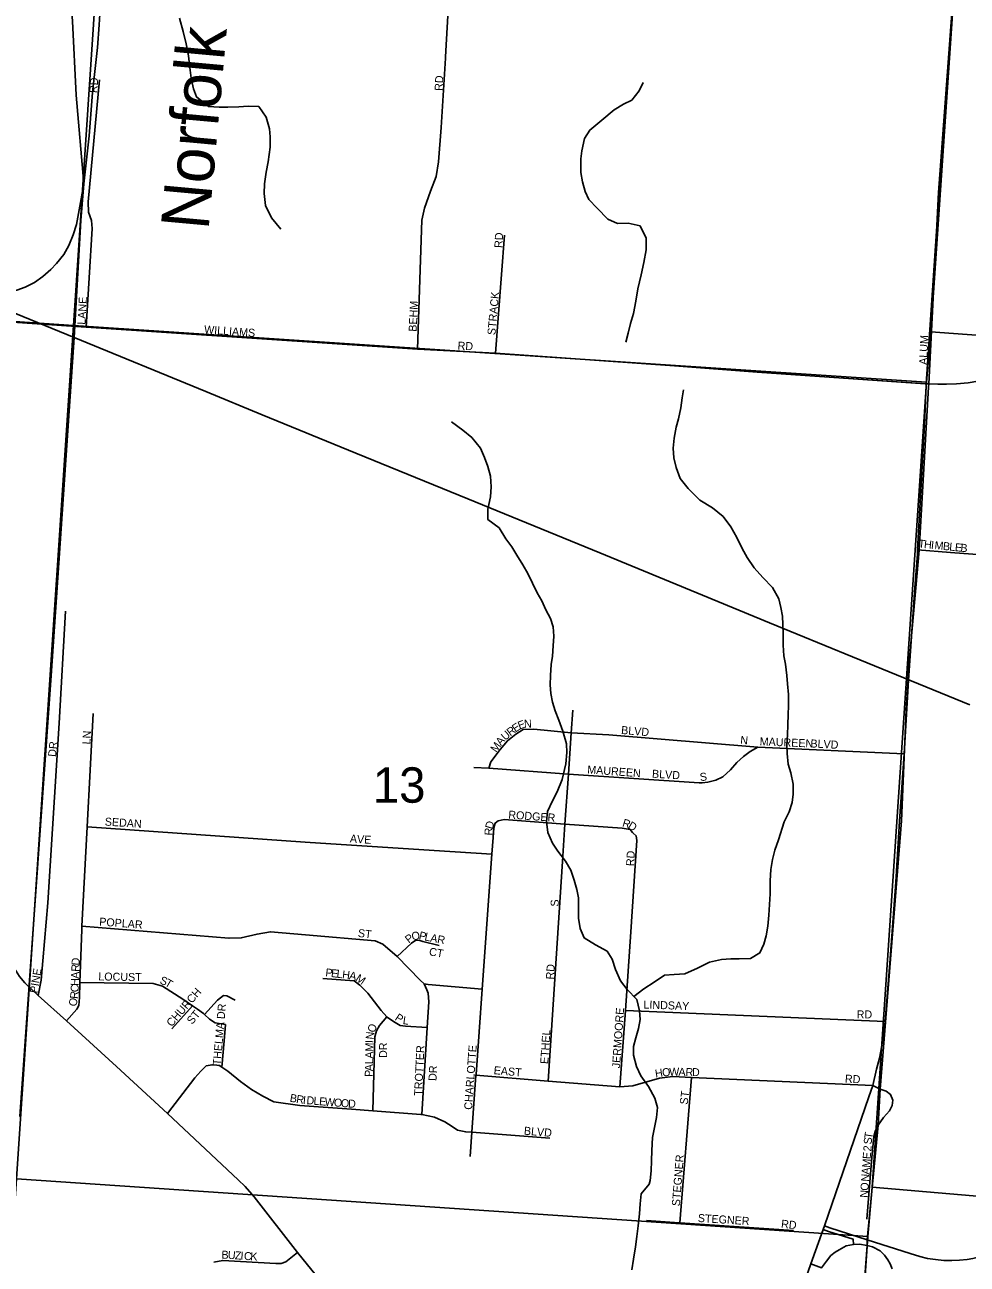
# Model space of a CAD drawing. Extents: x 0 to 34, y 0 to 22.
# Drawn here: x 3.034 to 4.15, y 15.158 to 16.625 of the extents above; entities that cross this region are included whole.
import ezdxf

# ---------------------------------------------------------------- set-up
doc = ezdxf.new("R2010")
doc.units = 0
for name, color, linetype in [('GM_X_City_Street', 7, 'Continuous'), ('GM_X_City_Street_Text', 7, 'Continuous'), ('GM_X_Interchange_Ramps', 7, 'Continuous'), ('GM_X_Minor_River', 7, 'Continuous'), ('GM_X_Rail_Line', 7, 'Continuous'), ('GM_X_Rail_Line_Text', 7, 'Continuous'), ('GM_X_Section', 7, 'Continuous'), ('GM_X_Section_Text', 7, 'Continuous'), ('GM_X_Township', 7, 'Continuous')]:
    doc.layers.add(name, color=color, linetype=linetype)

msp = doc.modelspace()

# ---------------------------------------------------------------- linework, layer by layer
at = {"layer": 'GM_X_City_Street'}
for points in [[(4.1012, 16.1998), (4.1163, 16.4269), (4.1364, 16.7079), (4.1427, 16.8252)], [(3.5322, 16.5867), (3.5356, 16.6422), (3.541, 16.7406)], [(3.4992, 16.2406), (3.5043, 16.3933), (3.5076, 16.4077), (3.5144, 16.4279), (3.5212, 16.445), (3.5241, 16.4625), (3.527, 16.5031), (3.5321, 16.5851), (3.5322, 16.5867)], [(3.1071, 16.2669), (3.1142, 16.3837), (3.1135, 16.3932), (3.11, 16.403), (3.1096, 16.4152), (3.1227, 16.5596)], [(3.5913, 16.2359), (3.6022, 16.3755)], [(2.6, 16.3013), (2.6075, 16.3008), (3.1071, 16.2669), (3.4992, 16.2406), (3.5913, 16.2359), (3.8034, 16.221), (3.9012, 16.2137), (4.1012, 16.1998)], [(4.1012, 16.1998), (4.1149, 16.1992), (4.1252, 16.1992), (4.1369, 16.1997), (4.1506, 16.201), (4.1621, 16.203), (4.1728, 16.205), (4.2402, 16.2299), (4.2566, 16.2352)], [(4.1008, 16.1898), (4.1011, 16.1973), (4.1012, 16.1998)], [(4.0906, 15.9983), (4.0909, 16.0032), (4.0992, 16.151), (4.1008, 16.1898)], [(4.0909, 16.0032), (4.1298, 16), (4.1669, 15.9973), (4.235, 15.9922)], [(4.0333, 15.356), (4.0378, 15.3694), (4.0424, 15.3885), (4.0458, 15.4017), (4.0482, 15.4142), (4.0506, 15.4293), (4.0526, 15.445), (4.058, 15.5139), (4.0652, 15.6101), (4.0695, 15.682), (4.0749, 15.7619), (4.0803, 15.8492), (4.0878, 15.9581), (4.0906, 15.9983)], [(3.0505, 15.4757), (3.0538, 15.4939), (3.0618, 15.5854), (3.0752, 15.798), (3.0827, 15.9306)], [(3.6536, 15.3743), (3.6706, 15.6345), (3.6736, 15.6787), (3.6777, 15.7377), (3.681, 15.7868), (3.6829, 15.8137)], [(3.0837, 15.4457), (3.0962, 15.4596), (3.0983, 15.4638), (3.0992, 15.4736), (3.0998, 15.4911), (3.1018, 15.554), (3.102, 15.5578), (3.1082, 15.6755), (3.1153, 15.8096)], [(3.5837, 15.7447), (3.586, 15.7523), (3.5969, 15.7671), (3.6056, 15.7774), (3.6154, 15.785), (3.6241, 15.7907), (3.6367, 15.7911), (3.681, 15.7868), (3.7255, 15.7842), (3.9019, 15.7696)], [(3.5837, 15.7447), (3.6777, 15.7377), (3.8326, 15.7276), (3.8361, 15.7276), (3.8425, 15.7284), (3.852, 15.7307), (3.8603, 15.7346), (3.8694, 15.7429), (3.8769, 15.7517), (3.8849, 15.7585), (3.8928, 15.7646), (3.9019, 15.7696)], [(3.9019, 15.7696), (4.0749, 15.7619)], [(3.5659, 15.7457), (3.5837, 15.7447)], [(3.5684, 15.3825), (3.5756, 15.4834), (3.5871, 15.6432), (3.5885, 15.663), (3.5896, 15.6744), (3.5911, 15.6798), (3.5945, 15.6824)], [(3.5945, 15.6824), (3.6017, 15.684), (3.6736, 15.6787), (3.7414, 15.6738), (3.7509, 15.6723), (3.7535, 15.6689), (3.7543, 15.6681)], [(3.1082, 15.6755), (3.3662, 15.6574), (3.5187, 15.6476)], [(3.7387, 15.3678), (3.7451, 15.4582), (3.7517, 15.5512), (3.7585, 15.6594), (3.7577, 15.6647), (3.7543, 15.6681)], [(3.5187, 15.6476), (3.5187, 15.6476), (3.5871, 15.6432)], [(3.102, 15.5578), (3.2759, 15.5436), (3.2763, 15.5436)], [(3.2763, 15.5436), (3.2907, 15.544), (3.3093, 15.5486), (3.3252, 15.5513), (3.3666, 15.5477), (3.449, 15.5407), (3.4581, 15.5366), (3.4751, 15.5218), (3.5022, 15.4938), (3.5072, 15.4896), (3.5117, 15.4889), (3.5756, 15.4834)], [(3.4751, 15.5218), (3.4922, 15.5378), (3.4971, 15.5413), (3.5021, 15.5409), (3.5055, 15.5398), (3.5249, 15.5349)], [(3.0164, 15.5198), (3.0225, 15.5078), (3.0283, 15.4982), (3.0346, 15.4907), (3.0376, 15.4875), (3.0424, 15.4835), (3.0505, 15.4757), (3.0837, 15.4457), (3.143, 15.3917), (3.2033, 15.3361), (3.2871, 15.2577), (3.2952, 15.2496), (3.3057, 15.2376), (3.3571, 15.1717), (3.4014, 15.1172)], [(3.0998, 15.4911), (3.1862, 15.4901), (3.1976, 15.4867), (3.2216, 15.4716), (3.2329, 15.4636), (3.2387, 15.4596), (3.2459, 15.4546), (3.2473, 15.4533), (3.253, 15.448)], [(3.3873, 15.4961), (3.4241, 15.4932), (3.4309, 15.4879), (3.4404, 15.4784), (3.4561, 15.458), (3.4627, 15.4506), (3.4633, 15.45), (3.4709, 15.4451), (3.4785, 15.4402), (3.485, 15.4395), (3.5107, 15.438)], [(3.5043, 15.3349), (3.5107, 15.438), (3.5126, 15.4684), (3.5118, 15.4787), (3.5102, 15.4825), (3.5072, 15.4896)], [(3.2473, 15.4533), (3.2625, 15.4703), (3.2697, 15.476), (3.2735, 15.4756), (3.2834, 15.4703)], [(3.2084, 15.4363), (3.2329, 15.4636)], [(3.253, 15.448), (3.2531, 15.4478), (3.2596, 15.4433), (3.2721, 15.4414)], [(3.4462, 15.3394), (3.4486, 15.4268), (3.4505, 15.434), (3.4542, 15.4405), (3.4627, 15.4506)], [(3.7451, 15.4582), (4.0526, 15.445)], [(3.2675, 15.391), (3.2703, 15.4221), (3.2721, 15.4414)], [(3.2033, 15.3361), (3.2358, 15.3785), (3.2427, 15.3862), (3.2491, 15.3926), (3.256, 15.3939), (3.2618, 15.3932), (3.2641, 15.3929)], [(3.2641, 15.3929), (3.2647, 15.3928), (3.2675, 15.391), (3.2746, 15.3864), (3.2898, 15.3739), (3.3027, 15.3645), (3.316, 15.3565), (3.329, 15.3501), (3.3601, 15.3457), (3.4212, 15.3413), (3.4462, 15.3394), (3.5031, 15.3351), (3.5043, 15.3349), (3.5191, 15.3318), (3.5316, 15.3265), (3.54, 15.3208), (3.5465, 15.3163), (3.5563, 15.3144), (3.5634, 15.3139), (3.6557, 15.3068)], [(3.5614, 15.2852), (3.5634, 15.3139), (3.5683, 15.3817), (3.5684, 15.3825)], [(3.5683, 15.3817), (3.6536, 15.3743), (3.7387, 15.3678), (3.7538, 15.369), (3.7856, 15.3778), (3.8012, 15.3798), (3.8232, 15.3789), (4.0378, 15.3694)], [(3.8097, 15.2069), (3.8232, 15.3789)], [(4.0378, 15.3694), (4.0465, 15.365), (4.0536, 15.3626), (4.0589, 15.3587), (4.0616, 15.3519), (4.0609, 15.3456), (4.0577, 15.3395), (4.0507, 15.3313), (4.0442, 15.3222), (4.0428, 15.3194)], [(3.9791, 15.1988), (3.9809, 15.2032), (4.0333, 15.356)], [(4.0428, 15.3194), (4.0405, 15.3148), (4.0391, 15.309), (4.0366, 15.284), (4.031, 15.2113)], [(3.77, 15.2095), (3.8087, 15.2069)], [(3.8087, 15.2069), (3.8087, 15.2069), (3.8097, 15.2069), (3.9442, 15.1979)], [(3.9223, 15.0389), (3.9412, 15.0913), (3.9644, 15.1581), (3.9791, 15.1988)], [(3.2583, 15.1601), (3.2688, 15.1624), (3.3316, 15.1588), (3.338, 15.1586), (3.3434, 15.1606), (3.3571, 15.1717)]]:
    msp.add_lwpolyline(points, dxfattribs=at)
at = {"layer": 'GM_X_Interchange_Ramps'}
for points in [[(3.9791, 15.1988), (3.9856, 15.1966), (4.0147, 15.1873), (4.0149, 15.1812)], [(4.2064, 15.1604), (4.1949, 15.1779), (4.1875, 15.1746), (4.1801, 15.1715), (4.1718, 15.1686), (4.1643, 15.1664), (4.1562, 15.1646), (4.1494, 15.1635), (4.1405, 15.1625), (4.1312, 15.1621), (4.122, 15.1623), (4.112, 15.1632), (4.1027, 15.1647), (4.0934, 15.1668), (4.0821, 15.1703), (4.0312, 15.1868), (3.9871, 15.201), (3.9809, 15.2032)], [(3.9644, 15.1581), (3.9773, 15.1537), (3.9829, 15.1615), (3.9882, 15.168), (3.9933, 15.1721), (3.9979, 15.175), (4.0065, 15.1794), (4.0149, 15.1812), (4.0221, 15.1817), (4.0314, 15.1801), (4.0375, 15.1784), (4.0465, 15.1735), (4.0517, 15.1685), (4.0557, 15.1631), (4.0585, 15.1581), (4.0607, 15.1524)]]:
    msp.add_lwpolyline(points, dxfattribs=at)
at = {"layer": 'GM_X_Minor_River'}
for points in [[(3.2174, 16.6324), (3.2218, 16.6168), (3.2254, 16.602), (3.228, 16.5879), (3.2297, 16.5742), (3.2315, 16.5613), (3.234, 16.5488), (3.2377, 16.5393), (3.252, 16.5278), (3.2645, 16.5273), (3.2747, 16.5272), (3.2876, 16.5275), (3.2986, 16.5285), (3.3114, 16.528), (3.32, 16.5154), (3.3241, 16.5014), (3.3247, 16.4919), (3.325, 16.4797), (3.3226, 16.4623), (3.3202, 16.4502), (3.3181, 16.4365), (3.3177, 16.4248), (3.3194, 16.4107), (3.3265, 16.3962), (3.3373, 16.3829)], [(3.7661, 16.5562), (3.7615, 16.5463), (3.7527, 16.5354), (3.7428, 16.5306), (3.7317, 16.5238), (3.7172, 16.5118), (3.7031, 16.5001), (3.6966, 16.49), (3.6934, 16.4756), (3.6926, 16.4661), (3.6924, 16.4498), (3.6942, 16.4387), (3.6975, 16.4273), (3.702, 16.4178), (3.7117, 16.4075), (3.7244, 16.3945), (3.7358, 16.3895), (3.7486, 16.3897), (3.7626, 16.3866), (3.7697, 16.3721), (3.7699, 16.3584), (3.7671, 16.3433), (3.7636, 16.3289), (3.76, 16.3122), (3.7576, 16.2974), (3.7548, 16.283), (3.7513, 16.2713), (3.7485, 16.2596), (3.7458, 16.249)], [(3.7551, 15.4748), (3.7669, 15.4838), (3.7791, 15.4917), (3.7913, 15.4999), (3.803, 15.5006), (3.8155, 15.5016), (3.8304, 15.5083), (3.8448, 15.5154), (3.8589, 15.5184), (3.8699, 15.5194), (3.8797, 15.5193), (3.893, 15.5196), (3.9044, 15.5263), (3.909, 15.5365), (3.9118, 15.5464), (3.9138, 15.5577), (3.9147, 15.571), (3.9164, 15.596), (3.9166, 15.6116), (3.9171, 15.6249), (3.9191, 15.6366), (3.9218, 15.648), (3.9261, 15.6601), (3.9331, 15.6813), (3.9389, 15.693), (3.9424, 15.7044), (3.9437, 15.7142), (3.9438, 15.726), (3.9409, 15.7393), (3.9379, 15.7495), (3.9366, 15.7621), (3.9363, 15.7716), (3.9368, 15.7848), (3.9373, 15.7958), (3.9378, 15.8087), (3.9382, 15.8182), (3.938, 15.8319), (3.937, 15.8448), (3.9363, 15.8547), (3.9345, 15.868), (3.9327, 15.8778), (3.9317, 15.8904), (3.9318, 15.9033), (3.9316, 15.9147), (3.9309, 15.9249), (3.9291, 15.9352), (3.9266, 15.9451), (3.9191, 15.9588), (3.9079, 15.9706), (3.8974, 15.9821), (3.8892, 15.9943), (3.8832, 16.005), (3.8769, 16.0179), (3.8698, 16.0305), (3.8608, 16.0427), (3.8481, 16.0531), (3.8334, 16.0619), (3.8195, 16.0757), (3.8101, 16.0876), (3.8053, 16.1005), (3.8024, 16.1123), (3.8018, 16.1237), (3.803, 16.1354), (3.8054, 16.1483), (3.8078, 16.1581), (3.8106, 16.1714), (3.8122, 16.1832), (3.8138, 16.1926)], [(3.5393, 16.1547), (3.5528, 16.1447), (3.5633, 16.1363), (3.5738, 16.1237), (3.5786, 16.1126), (3.5823, 16.102), (3.5856, 16.0905), (3.5863, 16.078), (3.5854, 16.0659), (3.5822, 16.0515), (3.5825, 16.039), (3.5956, 16.0294), (3.6035, 16.0164), (3.6106, 16.0069), (3.6165, 15.9969), (3.6236, 15.9855), (3.6296, 15.9752), (3.6407, 15.9524), (3.6463, 15.9428), (3.6511, 15.9322), (3.6567, 15.9219), (3.6596, 15.912), (3.6603, 15.901), (3.6598, 15.8896), (3.6589, 15.8775), (3.6573, 15.8676), (3.6565, 15.8547), (3.6563, 15.8433), (3.657, 15.8331), (3.6588, 15.8228), (3.6621, 15.8129), (3.6665, 15.8015), (3.6713, 15.7886), (3.6754, 15.7737), (3.676, 15.7635), (3.6748, 15.7498), (3.6704, 15.7313), (3.6646, 15.7169), (3.6588, 15.7063), (3.653, 15.6935), (3.6518, 15.6817), (3.6535, 15.6688), (3.6587, 15.6562), (3.6651, 15.6467), (3.6741, 15.6349), (3.6804, 15.6242), (3.6844, 15.6124), (3.6877, 15.6014), (3.6895, 15.5915), (3.6898, 15.5805), (3.6897, 15.5672), (3.6915, 15.555), (3.6963, 15.544), (3.7098, 15.5359), (3.7234, 15.5282), (3.7294, 15.5187), (3.7334, 15.5065), (3.7394, 15.4932), (3.7472, 15.4829), (3.7588, 15.471), (3.7617, 15.4577), (3.7628, 15.4474), (3.7608, 15.4368), (3.7573, 15.4259), (3.7549, 15.4156), (3.7548, 15.4054), (3.7581, 15.3917), (3.7633, 15.3806), (3.7726, 15.368), (3.7801, 15.3543), (3.783, 15.3433), (3.7821, 15.3315), (3.7797, 15.3198), (3.7774, 15.3077), (3.7764, 15.2925), (3.776, 15.28), (3.7755, 15.2682), (3.7746, 15.2569), (3.7732, 15.2527)], [(3.7526, 15.1512), (3.7547, 15.1637), (3.7569, 15.1785), (3.7586, 15.1906), (3.7603, 15.2034), (3.7617, 15.2174), (3.7627, 15.2292), (3.7636, 15.2413), (3.7732, 15.2527)]]:
    msp.add_lwpolyline(points, dxfattribs=at)
at = {"layer": 'GM_X_Rail_Line'}
for points in [[(3.1572, 17.8915), (3.1562, 17.8805), (3.1554, 17.8697), (3.1541, 17.8405), (3.1557, 17.7922), (3.1545, 17.775), (3.1328, 17.4571), (3.1304, 17.4225), (3.1276, 17.3827), (3.123, 17.3153), (3.1205, 17.2787), (3.1179, 17.2428), (3.115, 17.199), (3.1112, 17.1422), (3.1021, 17.0084), (3.0926, 16.8756), (3.0844, 16.7586), (3.0825, 16.7227), (3.0827, 16.6964), (3.0871, 16.662), (3.0899, 16.6448), (3.0908, 16.6288), (3.0951, 16.5415), (3.1042, 16.4365)], [(3.1042, 16.4365), (3.1106, 16.4933), (3.1146, 16.5443), (3.1206, 16.5979), (3.1225, 16.6244), (3.1254, 16.669)], [(2.9219, 16.3246), (2.9617, 16.3122), (2.9691, 16.3097), (2.9772, 16.3081), (2.9852, 16.3071), (2.9944, 16.3065), (3.0018, 16.3066), (3.0078, 16.3069), (3.015, 16.3082), (3.025, 16.3105), (3.0348, 16.3143), (3.0458, 16.3197), (3.056, 16.3269), (3.0653, 16.335), (3.0722, 16.3421), (3.0807, 16.3527), (3.0865, 16.3633), (3.0919, 16.3759), (3.0958, 16.3882), (3.1005, 16.4143), (3.1042, 16.4365)], [(3.093, 16.2547), (3.1007, 16.3931), (3.1042, 16.4365)], [(2.9219, 16.3246), (2.9644, 16.3072), (3.093, 16.2547)], [(3.0286, 15.3326), (3.0661, 15.8602), (3.093, 16.2547)], [(3.093, 16.2547), (3.2488, 16.1906), (3.3155, 16.1631), (3.4262, 16.1177), (3.5586, 16.0637), (3.7147, 15.9996), (3.8362, 15.9495), (3.9158, 15.9168), (4.0139, 15.8767), (4.1526, 15.8199)]]:
    msp.add_lwpolyline(points, dxfattribs=at)
at = {"layer": 'GM_X_Section'}
for points in [[(2.6, 16.3022), (3.0921, 16.2688), (3.1596, 17.2849), (2.6, 17.3224)], [(2.6, 15.2882), (3.0245, 15.259), (3.0921, 16.2688), (2.6, 16.3022)]]:
    msp.add_lwpolyline(points, dxfattribs=at)
for points in [[(4.1718, 17.2163), (4.1066, 16.2613), (4.1014, 16.2018), (3.0921, 16.2688), (3.1596, 17.2849)], [(4.1767, 17.2841), (5.123, 17.2087), (5.0408, 16.1927), (4.1066, 16.2613), (4.1718, 17.2163)], [(4.1014, 16.2018), (4.037, 15.2488), (4.0318, 15.1906), (3.0245, 15.259), (3.0921, 16.2688)], [(4.1066, 16.2613), (5.0408, 16.1927), (4.9746, 15.1686), (4.037, 15.2488), (4.1014, 16.2018)], [(4.0318, 15.1906), (3.9642, 14.1968), (3.9626, 14.1817), (2.9564, 14.2543), (3.0245, 15.259)], [(4.037, 15.2488), (4.9746, 15.1686), (4.9053, 14.1412), (3.9642, 14.1968), (4.0318, 15.1906)]]:
    msp.add_lwpolyline(points, close=True, dxfattribs=at)
at = {"layer": 'GM_X_Township'}
for points in [[(4.1364, 16.7079), (4.1158, 16.4262), (4.1041, 16.1996), (4.1038, 16.1956), (4.0927, 16.0027), (4.0887, 15.9581), (4.0812, 15.875), (4.0775, 15.814), (4.0719, 15.6825), (4.0465, 15.365), (4.0442, 15.3222), (4.0312, 15.1868), (4.0314, 15.1801), (4.0231, 15.0698), (4.0211, 15.0493), (3.9937, 14.7006), (3.9541, 14.1)], [(3.9541, 14.1), (3.9937, 14.7006), (4.0211, 15.0493), (4.0231, 15.0698), (4.0314, 15.1801), (4.0312, 15.1868), (4.0442, 15.3222), (4.0465, 15.365), (4.0719, 15.6825), (4.0775, 15.814), (4.0812, 15.875), (4.0887, 15.9581), (4.0927, 16.0027), (4.1038, 16.1956), (4.1041, 16.1996), (4.0997, 16.1999), (3.9012, 16.2137), (3.8034, 16.221), (3.5913, 16.2359), (3.4992, 16.2406), (3.1071, 16.2669), (2.6075, 16.3008), (2.6, 16.3013)]]:
    msp.add_lwpolyline(points, dxfattribs=at)

# ---------------------------------------------------------------- texts
at = {"layer": 'GM_X_City_Street_Text'}
for s, rotation, p in [('RD', 86.989, (3.1204, 16.5437)), ('RD', 86.989, (3.5288, 16.5462)), ('RD', 86.8222, (3.5995, 16.3603)), ('LANE', 86.9075, (3.1062, 16.2695)), ('BEHM', 87.1338, (3.498, 16.2612)), ('STRACK', 84.8045, (3.5912, 16.2571)), ('WILLIAMS', 355.8545, (3.2464, 16.2595)), ('ALUM', 87.2088, (4.102, 16.222)), ('RD', 356.989, (3.5464, 16.2403)), ('T', 354.39, (4.0915, 16.0061)), ('H', 354.4036, (4.0981, 16.0054)), ('I', 354.3964, (4.1064, 16.0046)), ('M', 354.3969, (4.1106, 16.0042)), ('B', 354.3964, (4.1205, 16.0032)), ('L', 354.41, (4.128, 16.0025)), ('E', 354.39, (4.1346, 16.0018)), ('B', 354.3812, (4.1412, 16.0012)), ('E', 35.3502, (3.6151, 15.7868)), ('E', 20.9493, (3.6199, 15.7904)), ('N', 1.8582, (3.6253, 15.7926)), ('LN', 86.9884, (3.112, 15.7728)), ('U', 41.4429, (3.603, 15.777)), ('R', 36.3113, (3.609, 15.7824)), ('BLVD', 355.2345, (3.7398, 15.7854)), ('N', 354.2699, (3.8807, 15.7737)), ('DR', 83.9946, (3.0713, 15.7579)), ('M', 54.6275, (3.5923, 15.7628)), ('A', 50.7736, (3.598, 15.7709)), ('MAUREEN', 357.5118, (3.9039, 15.772)), ('BLVD', 356.989, (3.9639, 15.7695)), ('MAUREEN', 355.8545, (3.6998, 15.7387)), ('BLVD', 356.4211, (3.7764, 15.7337)), ('S', 6.4609, (3.8337, 15.7295)), ('SEDAN', 356.266, (3.1289, 15.677)), ('D', 73.5143, (3.5879, 15.672)), ('RODGER', 355.988, (3.6064, 15.6853)), ('R', 342.8169, (3.7408, 15.6762)), ('D', 330.1684, (3.7474, 15.6742)), ('AVE', 356.0569, (3.4189, 15.657)), ('R', 88.8343, (3.5879, 15.6652)), ('RD', 86.989, (3.7554, 15.6287)), ('S', 90, (3.6662, 15.5811)), ('POPLAR', 355.6864, (3.1223, 15.5587)), ('ST', 352.8783, (3.4282, 15.5453)), ('P', 38.2631, (3.489, 15.5371)), ('O', 13.2518, (3.4933, 15.5408)), ('P', 346.8784, (3.5002, 15.5427)), ('L', 347.7675, (3.5069, 15.5412)), ('A', 349.1813, (3.5137, 15.5397)), ('R', 349.27, (3.5219, 15.5381)), ('D', 88.0112, (3.0992, 15.5113)), ('CT', 350.5416, (3.5123, 15.5234)), ('PINE', 80.8416, (3.0496, 15.478)), ('R', 87.9984, (3.0989, 15.5038)), ('P', 353.2375, (3.3898, 15.4986)), ('E', 353.2157, (3.3964, 15.4978)), ('L', 353.2157, (3.403, 15.497)), ('H', 353.2203, (3.4096, 15.4962)), ('RD', 86.0494, (3.6604, 15.4945)), ('H', 87.9886, (3.0983, 15.4871)), ('A', 87.9999, (3.0986, 15.4955)), ('LOCUST', 358.9397, (3.1214, 15.4937)), ('S', 337.8993, (3.1934, 15.4903)), ('T', 329.6079, (3.1993, 15.488)), ('A', 348.9172, (3.4177, 15.4953)), ('M', 325.8705, (3.425, 15.494)), ('R', 84.2661, (3.0973, 15.4715)), ('C', 87.9147, (3.0981, 15.4796)), ('CHURCH', 49.1826, (3.2083, 15.4381)), ('O', 78.2442, (3.0954, 15.4623)), ('THELMA DR', 85.0611, (3.2663, 15.3929)), ('JERMOORE', 86.081, (3.7387, 15.3895)), ('LINDSAY', 358.1232, (3.7664, 15.4604)), ('ST', 50.1908, (3.2325, 15.4409)), ('P', 326.2569, (3.4715, 15.4474)), ('L', 352.0123, (3.4813, 15.4421)), ('RD', 0, (4.0188, 15.4487)), ('N', 83.4715, (3.4471, 15.4234)), ('O', 66.3594, (3.4479, 15.4309)), ('ETHEL', 86.0969, (3.6537, 15.3945)), ('M', 88.816, (3.4468, 15.4094)), ('I', 88.8193, (3.447, 15.4194)), ('DR', 90, (3.4632, 15.4019)), ('CHARLOTTE', 85.866, (3.5637, 15.3403)), ('A', 88.8218, (3.4467, 15.4011)), ('TROTTER', 87.2278, (3.5045, 15.357)), ('P', 88.8253, (3.4462, 15.3794)), ('A', 88.8197, (3.4463, 15.3861)), ('L', 88.798, (3.4465, 15.3944)), ('DR', 86.989, (3.5215, 15.3745)), ('EAST', 355.1036, (3.589, 15.3828)), ('H', 8.5783, (3.7809, 15.3786)), ('O', 5.5823, (3.789, 15.3799)), ('W', 1.4292, (3.7971, 15.3807)), ('A', 357.9016, (3.8078, 15.3809)), ('R', 358.3191, (3.8162, 15.3806)), ('D', 359.7112, (3.8239, 15.3804)), ('RD', 356.9884, (4.0047, 15.3728)), ('B', 349.5236, (3.3475, 15.3503)), ('R', 351.3005, (3.3552, 15.3489)), ('ST', 82.8783, (3.8187, 15.3463)), ('I', 354.6502, (3.3632, 15.3477)), ('D', 355.2964, (3.3675, 15.3473)), ('L', 355.3809, (3.3758, 15.3466)), ('E', 355.3771, (3.3824, 15.3461)), ('W', 355.3718, (3.3891, 15.3455)), ('O', 355.3756, (3.3999, 15.3447)), ('O', 355.3616, (3.4082, 15.344)), ('D', 357.1106, (3.4168, 15.3433)), ('BLVD', 355.361, (3.6248, 15.3112)), ('T', 81.584, (4.037, 15.3058)), ('S', 85.9261, (4.0365, 15.2994)), ('STEGNER', 85.4612, (3.8095, 15.2262)), ('E', 85.9118, (4.0353, 15.2819)), ('2', 85.9055, (4.036, 15.291)), ('A', 85.9315, (4.034, 15.2636)), ('M', 85.917, (4.0346, 15.2719)), ('N', 85.9165, (4.0334, 15.2553)), ('N', 85.9315, (4.032, 15.2362)), ('O', 85.9097, (4.0326, 15.2445)), ('STEGNER', 356.3656, (3.8306, 15.2079)), ('RD', 353.6518, (3.929, 15.2012)), ('B', 357.328, (3.267, 15.1645)), ('U', 356.6323, (3.2745, 15.1642)), ('Z', 356.5549, (3.2828, 15.1637)), ('I', 356.5984, (3.2895, 15.1633)), ('C', 356.5736, (3.2936, 15.163)), ('K', 356.5668, (3.3011, 15.1626))]:
    msp.add_text(s, height=0.00947, rotation=rotation, dxfattribs=at).set_placement(p)
at = {"layer": 'GM_X_Rail_Line_Text'}
msp.add_text('Norfolk', height=0.05663, rotation=84.7763, dxfattribs=at).set_placement((3.2518, 16.3808))
at = {"layer": 'GM_X_Section_Text'}
msp.add_text('13', height=0.04186, rotation=0, dxfattribs=at).set_placement((3.4463, 15.704))

doc.saveas('drawing.dxf')
